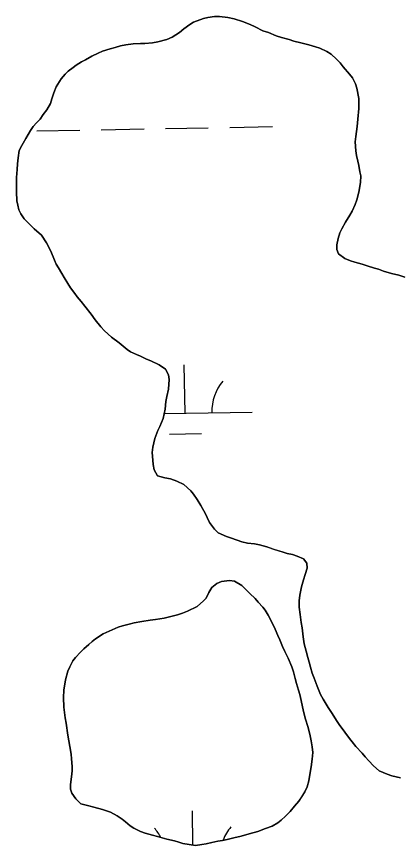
# Model space of a CAD drawing. Extents: x 3957609 to 3995875, y 234277 to 260273.
# Drawn here: x 3967501 to 3967787, y 253813 to 254432 of the extents above; entities that cross this region are included whole.
import ezdxf

# ---------------------------------------------------------------- set-up
doc = ezdxf.new("R2010")
doc.units = 0
doc.layers.add('V-TOPO-SHOR', color=7, linetype='Continuous')
doc.layers.add('V-WETL-SWMP', color=7, linetype='Continuous')

msp = doc.modelspace()

# ---------------------------------------------------------------- linework, layer by layer
at = {"layer": 'V-TOPO-SHOR'}
for points in [[(3967643.981, 254430.964), (3967640.932, 254430.211), (3967633.459, 254427.487), (3967630.559, 254425.664), (3967626.129, 254422.324), (3967622.924, 254419.741), (3967617.581, 254416.25), (3967613.462, 254414.431), (3967606.753, 254412.618), (3967602.788, 254412.018), (3967597.15, 254411.424), (3967593.949, 254411.433), (3967588.462, 254411.293), (3967582.82, 254410.392), (3967578.857, 254409.641), (3967574.892, 254408.584), (3967571.081, 254407.374), (3967565.59, 254405.711), (3967562.234, 254404.349), (3967557.505, 254401.922), (3967552.774, 254399.343), (3967549.874, 254397.674), (3967545.907, 254395.399), (3967543.464, 254393.574), (3967539.8, 254390.84), (3967537.508, 254388.714), (3967534.604, 254385.216), (3967530.932, 254379.13), (3967529.091, 254374.714), (3967527.708, 254370.299), (3967526.633, 254366.645), (3967523.879, 254362.08), (3967521.28, 254358.582), (3967518.986, 254355.082), (3967516.082, 254352.192), (3967513.637, 254349.61), (3967511.65, 254346.566), (3967508.281, 254340.48), (3967505.373, 254335.456), (3967503.231, 254331.653), (3967502.454, 254326.168), (3967501.985, 254321.597), (3967501.67, 254317.485), (3967501.351, 254311.39), (3967501.34, 254307.124), (3967501.324, 254300.722), (3967501.613, 254294.017), (3967502.215, 254290.816), (3967503.12, 254287.307), (3967504.484, 254284.41), (3967506.913, 254280.746), (3967510.409, 254277.08), (3967514.513, 254273.258), (3967519.836, 254268.37), (3967523.784, 254262.873), (3967526.815, 254256.618), (3967529.695, 254249.907), (3967530.905, 254246.855), (3967532.576, 254244.107), (3967535.003, 254239.835), (3967536.824, 254236.781), (3967539.71, 254232.356), (3967541.53, 254229.302), (3967544.719, 254225.028), (3967546.542, 254222.587), (3967549.581, 254218.921), (3967552.315, 254215.408), (3967557.023, 254209.455), (3967560.063, 254205.332), (3967564.163, 254200.141), (3967566.899, 254197.087), (3967572.222, 254192.501), (3967577.847, 254188.068), (3967583.778, 254183.177), (3967586.365, 254181.342), (3967590.781, 254179.349), (3967593.826, 254178.122), (3967598.391, 254175.976), (3967601.436, 254174.751), (3967607.677, 254171.839), (3967612.391, 254168.474), (3967614.666, 254164.202), (3967615.269, 254160.85), (3967614.793, 254153.688), (3967613.56, 254148.205), (3967612.788, 254144.396), (3967612.317, 254138.606), (3967610.775, 254131.6), (3967608.324, 254125.665), (3967606.792, 254122.771), (3967604.492, 254116.834), (3967603.103, 254110.287), (3967602.636, 254106.326), (3967602.927, 254100.686), (3967603.224, 254097.485), (3967603.976, 254093.52), (3967606.556, 254088.942), (3967611.885, 254087.558), (3967616.151, 254086.786), (3967621.023, 254084.945), (3967626.199, 254082.493)], [(3967791.165, 254237.215), (3967786.596, 254238.598), (3967781.114, 254239.984), (3967775.328, 254241.674), (3967771.521, 254243.054), (3967768.475, 254243.824), (3967762.993, 254245.516), (3967759.188, 254246.743), (3967753.857, 254248.281), (3967750.506, 254249.356), (3967746.244, 254251.195), (3967741.681, 254254.56), (3967740.317, 254257.761), (3967740.326, 254261.267), (3967741.405, 254265.99), (3967742.634, 254270.1), (3967744.014, 254273.297), (3967746.769, 254278.167), (3967749.982, 254283.341), (3967751.819, 254286.384), (3967753.963, 254291.408), (3967755.346, 254294.908), (3967756.882, 254300.544), (3967758.121, 254307.853), (3967758.284, 254312.731), (3967757.682, 254315.781), (3967756.933, 254320.506), (3967756.026, 254323.709), (3967755.122, 254327.825), (3967754.52, 254331.485), (3967754.08, 254338.039), (3967754.549, 254342.151), (3967755.481, 254349.616), (3967756.103, 254354.949), (3967756.732, 254363.022), (3967756.753, 254370.489), (3967755.399, 254378.114), (3967754.34, 254381.468), (3967752.067, 254385.741), (3967749.939, 254388.489), (3967745.228, 254393.988), (3967742.797, 254397.041), (3967740.215, 254399.79), (3967736.109, 254403.609), (3967732.914, 254405.6), (3967727.739, 254407.898), (3967724.388, 254408.973), (3967719.516, 254410.357), (3967716.47, 254411.128), (3967713.423, 254412.047), (3967708.397, 254413.28), (3967704.895, 254414.355), (3967699.11, 254415.893), (3967695.151, 254417.276), (3967689.365, 254419.576), (3967685.101, 254420.958), (3967679.318, 254423.866), (3967675.664, 254425.705), (3967670.032, 254427.854), (3967663.636, 254429.85), (3967659.067, 254430.928), (3967652.821, 254431.552), (3967649.011, 254431.562), (3967643.981, 254430.964)], [(3967626.199, 254082.493), (3967631.368, 254077.756), (3967633.496, 254075.313), (3967636.228, 254071.344), (3967638.806, 254066.765), (3967642.298, 254060.661), (3967643.508, 254057.915), (3967645.327, 254054.102), (3967648.972, 254049.064), (3967651.862, 254046.313), (3967658.102, 254043.555), (3967660.996, 254042.633), (3967666.02, 254040.943), (3967669.371, 254039.717), (3967673.634, 254038.791), (3967678.967, 254038.322), (3967682.775, 254037.396), (3967688.106, 254035.86), (3967693.74, 254034.017), (3967700.439, 254032.018), (3967703.333, 254031.099), (3967707.291, 254030.173), (3967710.793, 254029.098), (3967715.514, 254027.105), (3967717.943, 254023.9), (3967718.238, 254019.937), (3967716.704, 254015.216), (3967715.473, 254011.258), (3967713.937, 254006.232), (3967712.702, 253999.834), (3967712.387, 253995.721), (3967712.374, 253990.997), (3967712.97, 253985.357), (3967713.869, 253979.411), (3967714.47, 253975.446), (3967715.369, 253968.739), (3967716.116, 253963.709), (3967717.476, 253958.067), (3967718.836, 253953.492), (3967719.739, 253949.986), (3967720.798, 253946.172), (3967722.004, 253941.599), (3967723.368, 253937.937), (3967725.639, 253931.988), (3967728.214, 253925.887), (3967730.186, 253922.225), (3967733.981, 253916.12), (3967736.864, 253911.692), (3967740.051, 253906.502), (3967742.025, 253903.451), (3967746.277, 253897.649), (3967749.773, 253892.916), (3967751.899, 253890.473), (3967754.633, 253886.96), (3967759.192, 253881.92), (3967761.471, 253879.323), (3967764.361, 253876.27), (3967767.855, 253872.604), (3967772.113, 253868.936), (3967777.898, 253866.331), (3967781.398, 253865.102), (3967787.95, 253863.716)], [(3967634.823, 253813.198), (3967639.55, 253813.796), (3967642.902, 253814.398), (3967647.172, 253815.301), (3967651.594, 253816.356), (3967654.949, 253816.958), (3967658.606, 253817.709), (3967663.487, 253818.764), (3967668.975, 253820.124), (3967674.923, 253821.785), (3967681.329, 253823.597), (3967687.125, 253825.717), (3967692.159, 253827.683), (3967696.431, 253830.112), (3967698.874, 253831.935), (3967702.081, 253834.974), (3967705.596, 253838.623), (3967708.807, 253842.576), (3967712.014, 253846.228), (3967714.31, 253849.572), (3967716.604, 253853.072), (3967718.289, 253856.877), (3967719.52, 253861.295), (3967720.294, 253866.169), (3967721.222, 253871.805), (3967721.998, 253877.595), (3967722.467, 253882.469), (3967722.021, 253886.737), (3967721.271, 253891.159), (3967720.216, 253896.191), (3967718.707, 253901.833), (3967717.044, 253907.324), (3967715.838, 253912.202), (3967714.781, 253916.472), (3967713.726, 253921.199), (3967712.669, 253925.772), (3967711.764, 253929.129), (3967710.253, 253934.007), (3967709.347, 253937.82), (3967707.988, 253942.701), (3967706.779, 253946.512), (3967704.051, 253952.92), (3967701.627, 253957.954), (3967699.959, 253961.616), (3967697.838, 253966.499), (3967696.474, 253969.853), (3967694.352, 253974.43), (3967691.473, 253980.685), (3967689.046, 253984.959), (3967686.92, 253988.621), (3967685.097, 253991.064), (3967681.755, 253994.73), (3967679.475, 253997.325), (3967675.523, 254001.147), (3967672.938, 254003.743), (3967669.44, 254007.104), (3967663.964, 254010.471), (3967660.155, 254010.936), (3967654.209, 254010.039), (3967650.701, 254008.675), (3967647.035, 254005.636), (3967644.741, 254001.984), (3967642.902, 253997.722), (3967640.762, 253995.594), (3967636.029, 253991.339), (3967628.857, 253987.851), (3967625.197, 253986.489), (3967621.537, 253985.281), (3967615.588, 253983.618), (3967611.474, 253982.866), (3967604.918, 253981.816), (3967600.953, 253981.369), (3967594.856, 253980.316), (3967589.062, 253979.266), (3967585.403, 253978.361), (3967580.371, 253977.001), (3967577.168, 253975.942), (3967572.59, 253974.125), (3967566.03, 253970.941), (3967560.231, 253967.297), (3967557.787, 253965.323), (3967555.344, 253963.195), (3967551.527, 253959.853), (3967548.93, 253957.268), (3967545.262, 253953.467), (3967543.427, 253950.88), (3967540.977, 253946.315), (3967539.599, 253943.27), (3967537.754, 253936.723), (3967536.668, 253929.106), (3967536.349, 253923.468), (3967536.484, 253916.306), (3967537.682, 253908.378), (3967538.282, 253904.415), (3967539.632, 253895.572), (3967540.383, 253891.153), (3967540.981, 253887.036), (3967542.034, 253881.396), (3967542.331, 253877.89), (3967542.773, 253872.098), (3967542.919, 253868.743)], [(3967542.919, 253868.743), (3967542.45, 253864.326), (3967541.674, 253858.69), (3967541.665, 253855.186), (3967542.573, 253852.288), (3967545.456, 253847.86), (3967549.257, 253844.346), (3967555.197, 253842.656), (3967559.004, 253841.73), (3967565.4, 253839.887), (3967571.49, 253837.89), (3967576.512, 253835.287), (3967580.164, 253832.84), (3967582.597, 253830.853), (3967586.095, 253827.796), (3967588.833, 253825.961), (3967593.857, 253823.509), (3967597.359, 253822.282), (3967602.839, 253820.744), (3967606.495, 253819.821), (3967613.499, 253817.976), (3967619.135, 253816.589), (3967622.486, 253815.667), (3967625.379, 253814.746), (3967634.823, 253813.198)]]:
    msp.add_lwpolyline(points, dxfattribs=at)
at = {"layer": 'V-WETL-SWMP'}
for p, q in [((3967516.473, 254346.27), (3967548.468, 254346.851)), ((3967564.465, 254347.142), (3967596.46, 254347.724)), ((3967612.457, 254348.015), (3967644.452, 254348.597)), ((3967660.449, 254348.888), (3967692.444, 254349.469)), ((3967627.165, 254135.643), (3967626.51, 254171.637)), ((3967611.603, 254135.36), (3967677.156, 254136.552)), ((3967615.447, 254119.997), (3967639.443, 254120.433)), ((3967633.022, 253813.493), (3967632.558, 253839.017))]:
    msp.add_line(p, q, dxfattribs=at)
for points in [[(3967502.454, 254326.169), (3967503.23, 254331.653), (3967505.373, 254335.457), (3967508.281, 254340.479), (3967511.649, 254346.566), (3967513.637, 254349.609), (3967516.082, 254352.193), (3967518.985, 254355.082), (3967521.279, 254358.581), (3967523.878, 254362.079), (3967526.633, 254366.644), (3967527.709, 254370.299), (3967529.091, 254374.715), (3967530.931, 254379.129), (3967534.603, 254385.216), (3967537.508, 254388.714), (3967539.799, 254390.841), (3967543.463, 254393.575), (3967545.906, 254395.398), (3967549.873, 254397.674), (3967552.773, 254399.343), (3967557.504, 254401.922), (3967562.234, 254404.348), (3967565.59, 254405.711), (3967571.08, 254407.374), (3967574.893, 254408.584), (3967578.857, 254409.641), (3967582.821, 254410.393), (3967588.462, 254411.293), (3967593.949, 254411.432), (3967597.149, 254411.424), (3967602.789, 254412.019), (3967606.752, 254412.619), (3967613.462, 254414.431), (3967617.581, 254416.249), (3967622.923, 254419.741), (3967626.13, 254422.324), (3967630.558, 254425.665), (3967633.458, 254427.487), (3967640.932, 254430.211), (3967643.981, 254430.965), (3967649.012, 254431.562), (3967652.821, 254431.553), (3967659.068, 254430.928), (3967663.637, 254429.85), (3967670.032, 254427.853), (3967675.665, 254425.705), (3967679.318, 254423.867), (3967685.102, 254420.958), (3967689.365, 254419.575), (3967695.15, 254417.275), (3967699.109, 254415.894), (3967704.896, 254414.356), (3967708.398, 254413.28), (3967713.424, 254412.048), (3967716.47, 254411.127), (3967719.516, 254410.357), (3967724.389, 254408.973), (3967727.739, 254407.898), (3967732.914, 254405.599), (3967736.109, 254403.61), (3967740.214, 254399.79), (3967742.798, 254397.041), (3967745.229, 254393.987), (3967749.939, 254388.489), (3967752.066, 254385.741), (3967754.341, 254381.468), (3967755.399, 254378.113), (3967756.752, 254370.49), (3967756.733, 254363.023), (3967756.104, 254354.948), (3967755.481, 254349.616), (3967754.548, 254342.151), (3967754.08, 254338.038), (3967754.521, 254331.484), (3967755.122, 254327.825), (3967756.026, 254323.708), (3967756.932, 254320.506), (3967757.682, 254315.78), (3967758.284, 254312.731), (3967758.12, 254307.854), (3967756.882, 254300.543), (3967755.345, 254294.908), (3967753.964, 254291.407), (3967751.818, 254286.383), (3967749.982, 254283.34), (3967746.769, 254278.167), (3967744.014, 254273.297), (3967742.634, 254270.1), (3967741.405, 254265.989), (3967740.326, 254261.267), (3967740.318, 254257.762), (3967741.681, 254254.559), (3967746.245, 254251.195), (3967750.507, 254249.356), (3967753.857, 254248.28), (3967759.187, 254246.743), (3967762.993, 254245.515), (3967768.475, 254243.825), (3967771.521, 254243.055), (3967775.327, 254241.674)], [(3967720.798, 253946.173), (3967719.74, 253949.985), (3967718.835, 253953.492), (3967717.475, 253958.067), (3967716.117, 253963.709), (3967715.368, 253968.74), (3967714.47, 253975.447), (3967713.87, 253979.411), (3967712.971, 253985.357), (3967712.375, 253990.996), (3967712.387, 253995.721), (3967712.702, 253999.834), (3967713.937, 254006.232), (3967715.474, 254011.257), (3967716.703, 254015.216), (3967718.238, 254019.936), (3967717.943, 254023.899), (3967715.513, 254027.105), (3967710.794, 254029.098), (3967707.292, 254030.173), (3967703.332, 254031.098), (3967700.439, 254032.019), (3967693.739, 254034.017), (3967688.105, 254035.86), (3967682.775, 254037.397), (3967678.967, 254038.321), (3967673.635, 254038.791), (3967669.37, 254039.716), (3967666.021, 254040.944), (3967660.996, 254042.632), (3967658.103, 254043.554), (3967651.862, 254046.313), (3967648.973, 254049.063), (3967645.328, 254054.101), (3967643.509, 254057.915), (3967642.297, 254060.661), (3967638.807, 254066.765), (3967636.228, 254071.343), (3967633.495, 254075.312), (3967631.367, 254077.756), (3967626.198, 254082.493), (3967621.023, 254084.944), (3967616.151, 254086.785), (3967611.886, 254087.557), (3967606.556, 254088.942), (3967603.976, 254093.52), (3967603.224, 254097.484), (3967602.928, 254100.685), (3967602.637, 254106.325), (3967603.104, 254110.286), (3967604.492, 254116.835), (3967606.792, 254122.772), (3967608.323, 254125.664), (3967610.776, 254131.601), (3967612.318, 254138.607), (3967612.789, 254144.397), (3967613.561, 254148.205), (3967614.794, 254153.688), (3967615.269, 254160.849), (3967614.667, 254164.203), (3967612.392, 254168.475), (3967607.677, 254171.84), (3967601.436, 254174.751), (3967598.391, 254175.977), (3967593.825, 254178.122), (3967590.78, 254179.349), (3967586.366, 254181.341), (3967583.779, 254183.176), (3967577.848, 254188.067), (3967572.221, 254192.501), (3967566.899, 254197.086), (3967564.163, 254200.14), (3967560.062, 254205.332), (3967557.024, 254209.454), (3967552.315, 254215.409), (3967549.581, 254218.921), (3967546.542, 254222.586), (3967544.719, 254225.028), (3967541.53, 254229.303), (3967539.709, 254232.356), (3967536.824, 254236.782), (3967535.003, 254239.835), (3967532.576, 254244.108), (3967530.906, 254246.855), (3967529.695, 254249.906), (3967526.816, 254256.618), (3967523.784, 254262.873), (3967519.835, 254268.369), (3967514.514, 254273.259), (3967510.409, 254277.079), (3967506.913, 254280.745), (3967504.484, 254284.409), (3967503.12, 254287.307), (3967502.214, 254290.815), (3967501.612, 254294.016), (3967501.324, 254300.722), (3967501.34, 254307.123), (3967501.351, 254311.389), (3967501.671, 254317.484), (3967501.986, 254321.598), (3967502.454, 254326.169)], [(3967775.327, 254241.674), (3967781.114, 254239.984), (3967786.597, 254238.598), (3967791.165, 254237.215)], [(3967634.823, 253813.198), (3967625.379, 253814.745), (3967622.486, 253815.667), (3967619.135, 253816.589), (3967613.5, 253817.975), (3967606.495, 253819.821), (3967602.84, 253820.744), (3967597.358, 253822.282), (3967593.856, 253823.51), (3967588.833, 253825.961), (3967586.095, 253827.796), (3967582.597, 253830.853), (3967580.164, 253832.84), (3967576.513, 253835.287), (3967571.49, 253837.89), (3967565.4, 253839.887), (3967559.004, 253841.731), (3967555.196, 253842.655), (3967549.257, 253844.346), (3967545.456, 253847.86), (3967542.572, 253852.287), (3967541.665, 253855.185), (3967541.673, 253858.69), (3967542.449, 253864.326), (3967542.918, 253868.744), (3967542.774, 253872.097), (3967542.331, 253877.889), (3967542.035, 253881.395), (3967540.982, 253887.036), (3967540.383, 253891.152), (3967539.632, 253895.573), (3967538.282, 253904.415), (3967537.683, 253908.379), (3967536.483, 253916.306), (3967536.349, 253923.469), (3967536.668, 253929.106), (3967537.753, 253936.723), (3967539.598, 253943.271), (3967540.977, 253946.316), (3967543.427, 253950.881), (3967545.262, 253953.468), (3967548.929, 253957.268), (3967551.526, 253959.852), (3967555.344, 253963.195), (3967557.788, 253965.323), (3967560.231, 253967.298), (3967566.031, 253970.941), (3967572.591, 253974.125), (3967577.168, 253975.942), (3967580.371, 253977.001), (3967585.403, 253978.36), (3967589.062, 253979.265), (3967594.856, 253980.317), (3967600.954, 253981.369), (3967604.917, 253981.816), (3967611.473, 253982.866), (3967615.589, 253983.618), (3967621.537, 253985.28), (3967625.197, 253986.49), (3967628.858, 253987.852), (3967636.029, 253991.339), (3967640.763, 253995.594), (3967642.902, 253997.722), (3967644.741, 254001.985), (3967647.036, 254005.636), (3967650.701, 254008.675), (3967654.21, 254010.038), (3967660.155, 254010.937), (3967663.964, 254010.471), (3967669.441, 254007.104), (3967672.938, 254003.743), (3967675.522, 254001.146), (3967679.475, 253997.326), (3967681.754, 253994.73), (3967685.098, 253991.064), (3967686.92, 253988.622), (3967689.045, 253984.959), (3967691.472, 253980.686), (3967694.352, 253974.431), (3967696.474, 253969.854), (3967697.837, 253966.498), (3967699.959, 253961.616), (3967701.626, 253957.955), (3967704.052, 253952.92), (3967706.779, 253946.512), (3967707.988, 253942.7), (3967709.348, 253937.82), (3967710.252, 253934.008), (3967711.764, 253929.128), (3967712.67, 253925.773), (3967713.726, 253921.198), (3967714.78, 253916.472), (3967715.837, 253912.202), (3967717.044, 253907.323), (3967718.706, 253901.832), (3967720.216, 253896.19), (3967721.27, 253891.159), (3967722.021, 253886.737), (3967722.468, 253882.469), (3967721.998, 253877.594), (3967721.222, 253871.805)], [(3967787.949, 253863.715), (3967781.399, 253865.103), (3967777.898, 253866.33), (3967772.113, 253868.935), (3967767.855, 253872.603), (3967764.36, 253876.269), (3967761.472, 253879.324), (3967759.192, 253881.921), (3967754.633, 253886.961), (3967751.899, 253890.473), (3967749.772, 253892.916), (3967746.278, 253897.649), (3967742.026, 253903.451), (3967740.052, 253906.503), (3967736.865, 253911.692), (3967733.981, 253916.119), (3967730.186, 253922.224), (3967728.214, 253925.886), (3967725.639, 253931.988), (3967723.368, 253937.937), (3967722.005, 253941.598), (3967720.798, 253946.173)], [(3967721.222, 253871.805), (3967720.294, 253866.169), (3967719.52, 253861.294), (3967718.289, 253856.878), (3967716.604, 253853.073), (3967714.309, 253849.573), (3967712.015, 253846.227), (3967708.806, 253842.577), (3967705.596, 253838.623), (3967702.081, 253834.974), (3967698.874, 253831.935), (3967696.431, 253830.112), (3967692.158, 253827.684), (3967687.124, 253825.716), (3967681.328, 253823.597), (3967674.923, 253821.784), (3967668.976, 253820.123), (3967663.486, 253818.765), (3967658.607, 253817.71), (3967654.948, 253816.957), (3967651.594, 253816.356), (3967647.172, 253815.3), (3967642.903, 253814.397), (3967639.549, 253813.795), (3967634.823, 253813.198)]]:
    msp.add_lwpolyline(points, dxfattribs=at)
for centre, start, end in [((3967682.39, 254137.122), 140.269876, 181.813534), ((3967688.438, 253804.502), 140.269876, 159.106015), ((3967577.97, 253802.494), 28.206193, 41.813537)]:
    msp.add_arc(centre, 35.246, start, end, dxfattribs=at)

doc.saveas('drawing.dxf')
